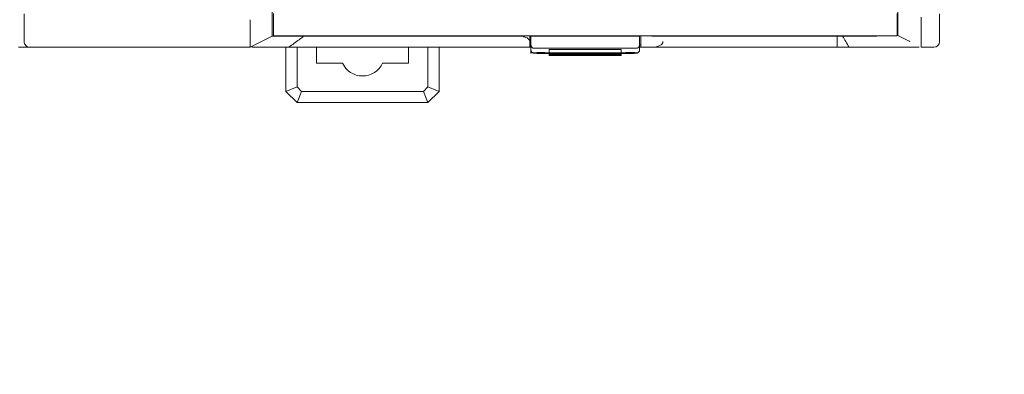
# Model space of a CAD drawing. Header units: millimetres. Extents: x -1114 to 1396, y -630 to 631.
# Tile 419 of 656: x 354 to 443, y -529 to -497. Entities that reach past the tile are written whole.
import ezdxf

# ---------------------------------------------------------------- set-up
doc = ezdxf.new("R2010")
doc.units = ezdxf.units.MM
doc.header["$MEASUREMENT"] = 0

msp = doc.modelspace()

# ---------------------------------------------------------------- linework, layer by layer
at = {"lineweight": 18}
for points, knots in [([(1038.9843, -629.7647), (1038.9843, -629.7647), (-1111.4882, -629.7647), (-1111.4882, -629.7647), (-1111.4882, -629.7647), (-1111.4882, -629.7647), (-1111.4882, 630.7883), (-1111.4882, 630.7883), (-1111.4882, 630.7883), (-1111.4882, 630.7883), (1038.9843, 630.7883), (1038.9843, 630.7883)], [0, 0, 0, 0, 0.3333333, 0.3333333, 0.3333333, 0.3333333, 0.6666667, 0.6666667, 0.6666667, 0.6666667, 1, 1, 1, 1]), ([(376.69, -498.4093), (376.69, -498.4108), (376.69, -498.3904), (376.69, -498.3383), (376.69, -498.3383), (376.69, -498.2862), (376.69, -498.2063), (376.69, -498.1013), (376.69, -498.1013), (376.69, -497.8913), (376.69, -497.5795), (376.69, -497.2178), (376.69, -497.2178), (376.69, -497.037), (376.69, -496.8445), (376.69, -496.6482), (376.69, -496.6482), (376.69, -496.4518), (376.69, -496.2535), (376.69, -496.056)], [0, 0, 0, 0, 0.2, 0.2, 0.2, 0.2, 0.4, 0.4, 0.4, 0.4, 0.6, 0.6, 0.6, 0.6, 0.8, 0.8, 0.8, 0.8, 1, 1, 1, 1]), ([(433.0736, -498.361), (433.0736, -498.3619), (433.0736, -498.3618), (433.0736, -498.3392), (433.0736, -498.3392), (433.0736, -498.3336), (433.0736, -498.3264), (433.0736, -498.3179), (433.0736, -498.3179), (433.0736, -498.3094), (433.0736, -498.2995), (433.0736, -498.2883), (433.0736, -498.2883), (433.0736, -498.2827), (433.0736, -498.2768), (433.0736, -498.2705), (433.0736, -498.2705), (433.0736, -498.2643), (433.0736, -498.2577), (433.0736, -498.2509), (433.0736, -498.2509), (433.0736, -498.2373), (433.0736, -498.2225), (433.0736, -498.2065), (433.0736, -498.2065), (433.0736, -498.1747), (433.0736, -498.1384), (433.0736, -498.0978), (433.0736, -498.0978), (433.0736, -498.0573), (433.0736, -498.0125), (433.0736, -497.9634), (433.0736, -497.9634), (433.0736, -497.9388), (433.0736, -497.9131), (433.0736, -497.8866), (433.0736, -497.8866), (433.0736, -497.8601), (433.0736, -497.8328), (433.0736, -497.8047), (433.0736, -497.8047), (433.0736, -497.7485), (433.0736, -497.6892), (433.0736, -497.6267), (433.0736, -497.6267), (433.0736, -497.5955), (433.0736, -497.5634), (433.0736, -497.5306), (433.0736, -497.5306), (433.0736, -497.4978), (433.0736, -497.4641), (433.0736, -497.4296), (433.0736, -497.4296), (433.0736, -497.3607), (433.0736, -497.2899), (433.0736, -497.2172), (433.0736, -497.2172), (433.0736, -497.1446), (433.0736, -497.07), (433.0736, -496.9936), (433.0736, -496.9936), (433.0736, -496.9553), (433.0736, -496.9166), (433.0736, -496.8774), (433.0736, -496.8774), (433.0736, -496.8577), (433.0736, -496.8379), (433.0736, -496.818), (433.0736, -496.818), (433.0736, -496.7981), (433.0736, -496.778), (433.0736, -496.7579), (433.0736, -496.7579), (433.0736, -496.5974), (433.0736, -496.4351), (433.0736, -496.2726), (433.0736, -496.2726), (433.0736, -496.11), (433.0736, -495.9476), (433.0736, -495.7849)], [0, 0, 0, 0, 0.05, 0.05, 0.05, 0.05, 0.1, 0.1, 0.1, 0.1, 0.15, 0.15, 0.15, 0.15, 0.2, 0.2, 0.2, 0.2, 0.25, 0.25, 0.25, 0.25, 0.3, 0.3, 0.3, 0.3, 0.35, 0.35, 0.35, 0.35, 0.4, 0.4, 0.4, 0.4, 0.45, 0.45, 0.45, 0.45, 0.5, 0.5, 0.5, 0.5, 0.55, 0.55, 0.55, 0.55, 0.6, 0.6, 0.6, 0.6, 0.65, 0.65, 0.65, 0.65, 0.7, 0.7, 0.7, 0.7, 0.75, 0.75, 0.75, 0.75, 0.8, 0.8, 0.8, 0.8, 0.85, 0.85, 0.85, 0.85, 0.9, 0.9, 0.9, 0.9, 0.95, 0.95, 0.95, 0.95, 1, 1, 1, 1]), ([(374.6897, -499.4076), (374.6872, -499.4076), (374.6889, -499.4038), (374.6905, -499.3962), (374.6905, -499.3962), (374.6914, -499.3925), (374.6922, -499.3877), (374.6924, -499.3821), (374.6924, -499.3821), (374.6926, -499.3793), (374.6926, -499.3762), (374.6924, -499.373), (374.6924, -499.373), (374.6922, -499.3697), (374.6918, -499.3662), (374.6916, -499.3624), (374.6916, -499.3624), (374.6905, -499.3474), (374.69, -499.3288), (374.6899, -499.3064), (374.6899, -499.3064), (374.6898, -499.2952), (374.6898, -499.2831), (374.6899, -499.27), (374.6899, -499.27), (374.69, -499.2569), (374.6901, -499.2429), (374.6902, -499.2279), (374.6902, -499.2279), (374.6904, -499.198), (374.6905, -499.1646), (374.6905, -499.1277), (374.6905, -499.1277), (374.6905, -499.1092), (374.6904, -499.0899), (374.6904, -499.0697), (374.6904, -499.0697), (374.6903, -499.0495), (374.6903, -499.0284), (374.6902, -499.0066), (374.6902, -499.0066), (374.6901, -498.9629), (374.69, -498.9161), (374.6899, -498.8665), (374.6899, -498.8665), (374.6899, -498.8168), (374.6899, -498.7642), (374.6899, -498.7086), (374.6899, -498.7086), (374.69, -498.6531), (374.6901, -498.5946), (374.6902, -498.5331), (374.6902, -498.5331), (374.6902, -498.5024), (374.6903, -498.4709), (374.6903, -498.4386), (374.6903, -498.4386), (374.6903, -498.4225), (374.6903, -498.4062), (374.6903, -498.3897), (374.6903, -498.3897), (374.6903, -498.3733), (374.6903, -498.3567), (374.6903, -498.34), (374.6903, -498.34), (374.6903, -498.2732), (374.6901, -498.2044), (374.6901, -498.1335), (374.6901, -498.1335), (374.69, -498.0627), (374.69, -497.9898), (374.69, -497.9149), (374.69, -497.9149), (374.69, -497.8401), (374.6901, -497.7632), (374.6902, -497.6843), (374.6902, -497.6843), (374.6902, -497.6448), (374.6902, -497.6048), (374.6902, -497.5643), (374.6902, -497.5643), (374.6902, -497.5238), (374.6901, -497.4831), (374.6901, -497.442), (374.6901, -497.442), (374.6898, -497.2779), (374.6896, -497.1094), (374.6914, -496.9366)], [0, 0, 0, 0, 0.0454545, 0.0454545, 0.0454545, 0.0454545, 0.0909091, 0.0909091, 0.0909091, 0.0909091, 0.1363636, 0.1363636, 0.1363636, 0.1363636, 0.1818182, 0.1818182, 0.1818182, 0.1818182, 0.2272727, 0.2272727, 0.2272727, 0.2272727, 0.2727273, 0.2727273, 0.2727273, 0.2727273, 0.3181818, 0.3181818, 0.3181818, 0.3181818, 0.3636364, 0.3636364, 0.3636364, 0.3636364, 0.4090909, 0.4090909, 0.4090909, 0.4090909, 0.4545455, 0.4545455, 0.4545455, 0.4545455, 0.5, 0.5, 0.5, 0.5, 0.5454545, 0.5454545, 0.5454545, 0.5454545, 0.5909091, 0.5909091, 0.5909091, 0.5909091, 0.6363636, 0.6363636, 0.6363636, 0.6363636, 0.6818182, 0.6818182, 0.6818182, 0.6818182, 0.7272727, 0.7272727, 0.7272727, 0.7272727, 0.7727273, 0.7727273, 0.7727273, 0.7727273, 0.8181818, 0.8181818, 0.8181818, 0.8181818, 0.8636364, 0.8636364, 0.8636364, 0.8636364, 0.9090909, 0.9090909, 0.9090909, 0.9090909, 0.9545455, 0.9545455, 0.9545455, 0.9545455, 1, 1, 1, 1]), ([(435.1697, -499.4076), (435.1713, -499.4076), (435.1716, -499.4066), (435.1711, -499.4045), (435.1711, -499.4045), (435.1708, -499.4034), (435.1703, -499.4021), (435.1699, -499.4005), (435.1699, -499.4005), (435.1695, -499.3989), (435.1691, -499.397), (435.1688, -499.3949), (435.1688, -499.3949), (435.1675, -499.3865), (435.1669, -499.374), (435.1666, -499.3573), (435.1666, -499.3573), (435.1664, -499.3406), (435.1665, -499.3198), (435.1668, -499.2949), (435.1668, -499.2949), (435.167, -499.2824), (435.1672, -499.2689), (435.1674, -499.2543), (435.1674, -499.2543), (435.1675, -499.247), (435.1676, -499.2394), (435.1677, -499.2316), (435.1677, -499.2316), (435.1678, -499.2238), (435.1679, -499.2158), (435.168, -499.2075), (435.168, -499.2075), (435.1684, -499.1744), (435.1688, -499.1375), (435.169, -499.097), (435.169, -499.097), (435.1693, -499.0565), (435.1694, -499.0123), (435.1693, -498.9644), (435.1693, -498.9644), (435.1693, -498.9166), (435.169, -498.8651), (435.1686, -498.8098), (435.1686, -498.8098), (435.1685, -498.7822), (435.1682, -498.7536), (435.168, -498.7242), (435.168, -498.7242), (435.1678, -498.6949), (435.1675, -498.6648), (435.1672, -498.634), (435.1672, -498.634), (435.1667, -498.5724), (435.1662, -498.5081), (435.1658, -498.4409), (435.1658, -498.4409), (435.1654, -498.3737), (435.1651, -498.3038), (435.1652, -498.231), (435.1652, -498.231), (435.1653, -498.1946), (435.1655, -498.1576), (435.1657, -498.1198), (435.1657, -498.1198), (435.1659, -498.1009), (435.166, -498.0818), (435.1662, -498.0625), (435.1662, -498.0625), (435.1664, -498.0433), (435.1667, -498.0238), (435.1669, -498.0042), (435.1669, -498.0042), (435.1678, -497.9258), (435.1681, -497.8457), (435.1682, -497.764), (435.1682, -497.764), (435.1682, -497.6823), (435.168, -497.599), (435.1678, -497.5141), (435.1678, -497.5141), (435.1676, -497.4292), (435.1675, -497.3426), (435.1677, -497.2545), (435.1677, -497.2545), (435.1678, -497.2104), (435.168, -497.1659), (435.1684, -497.121), (435.1684, -497.121), (435.1686, -497.0986), (435.1688, -497.076), (435.1691, -497.0534), (435.1691, -497.0534), (435.1694, -497.0308), (435.1697, -497.0082), (435.1701, -496.9855), (435.1701, -496.9855), (435.1709, -496.9402), (435.1719, -496.8948), (435.1732, -496.8492), (435.1732, -496.8492), (435.1738, -496.8264), (435.1746, -496.8036), (435.1754, -496.7808), (435.1754, -496.7808), (435.1762, -496.758), (435.1772, -496.7351), (435.1782, -496.7122)], [0, 0, 0, 0, 0.037037, 0.037037, 0.037037, 0.037037, 0.0740741, 0.0740741, 0.0740741, 0.0740741, 0.1111111, 0.1111111, 0.1111111, 0.1111111, 0.1481481, 0.1481481, 0.1481481, 0.1481481, 0.1851852, 0.1851852, 0.1851852, 0.1851852, 0.2222222, 0.2222222, 0.2222222, 0.2222222, 0.2592593, 0.2592593, 0.2592593, 0.2592593, 0.2962963, 0.2962963, 0.2962963, 0.2962963, 0.3333333, 0.3333333, 0.3333333, 0.3333333, 0.3703704, 0.3703704, 0.3703704, 0.3703704, 0.4074074, 0.4074074, 0.4074074, 0.4074074, 0.4444444, 0.4444444, 0.4444444, 0.4444444, 0.4814815, 0.4814815, 0.4814815, 0.4814815, 0.5185185, 0.5185185, 0.5185185, 0.5185185, 0.5555556, 0.5555556, 0.5555556, 0.5555556, 0.5925926, 0.5925926, 0.5925926, 0.5925926, 0.6296296, 0.6296296, 0.6296296, 0.6296296, 0.6666667, 0.6666667, 0.6666667, 0.6666667, 0.7037037, 0.7037037, 0.7037037, 0.7037037, 0.7407407, 0.7407407, 0.7407407, 0.7407407, 0.7777778, 0.7777778, 0.7777778, 0.7777778, 0.8148148, 0.8148148, 0.8148148, 0.8148148, 0.8518519, 0.8518519, 0.8518519, 0.8518519, 0.8888889, 0.8888889, 0.8888889, 0.8888889, 0.9259259, 0.9259259, 0.9259259, 0.9259259, 0.962963, 0.962963, 0.962963, 0.962963, 1, 1, 1, 1]), ([(378.69, -498.4084), (378.6571, -498.4087), (378.6243, -498.4087), (378.5916, -498.4085), (378.5916, -498.4085), (378.559, -498.4082), (378.5264, -498.408), (378.494, -498.4079), (378.494, -498.4079), (378.4292, -498.4076), (378.365, -498.4076), (378.3013, -498.4076), (378.3013, -498.4076), (378.2375, -498.4076), (378.1743, -498.4077), (378.1117, -498.4077), (378.1117, -498.4077), (378.0804, -498.4077), (378.0491, -498.4077), (378.0181, -498.4076), (378.0181, -498.4076), (377.9871, -498.4076), (377.9565, -498.4076), (377.9263, -498.4076), (377.9263, -498.4076), (377.8055, -498.4075), (377.6909, -498.4076), (377.5824, -498.4077), (377.5824, -498.4077), (377.5552, -498.4077), (377.5285, -498.4077), (377.5022, -498.4077), (377.5022, -498.4077), (377.4758, -498.4077), (377.4498, -498.4077), (377.4243, -498.4077), (377.4243, -498.4077), (377.3734, -498.4077), (377.3246, -498.4076), (377.2781, -498.4076), (377.2781, -498.4076), (377.2316, -498.4076), (377.1873, -498.4075), (377.1454, -498.4075), (377.1454, -498.4075), (377.1036, -498.4075), (377.0642, -498.4075), (377.0276, -498.4075), (377.0276, -498.4075), (376.991, -498.4076), (376.9571, -498.4076), (376.926, -498.4076), (376.926, -498.4076), (376.9105, -498.4076), (376.8957, -498.4076), (376.8817, -498.4076), (376.8817, -498.4076), (376.8676, -498.4077), (376.8543, -498.4077), (376.8417, -498.4076), (376.8417, -498.4076), (376.7916, -498.4076), (376.754, -498.4076), (376.7286, -498.4077), (376.7286, -498.4077), (376.7159, -498.4078), (376.7062, -498.4079), (376.6998, -498.4081), (376.6998, -498.4081), (376.6965, -498.4082), (376.6941, -498.4083), (376.6925, -498.4085), (376.6925, -498.4085), (376.6908, -498.4086), (376.69, -498.4087), (376.69, -498.4084)], [0, 0, 0, 0, 0.0526316, 0.0526316, 0.0526316, 0.0526316, 0.1052632, 0.1052632, 0.1052632, 0.1052632, 0.1578947, 0.1578947, 0.1578947, 0.1578947, 0.2105263, 0.2105263, 0.2105263, 0.2105263, 0.2631579, 0.2631579, 0.2631579, 0.2631579, 0.3157895, 0.3157895, 0.3157895, 0.3157895, 0.3684211, 0.3684211, 0.3684211, 0.3684211, 0.4210526, 0.4210526, 0.4210526, 0.4210526, 0.4736842, 0.4736842, 0.4736842, 0.4736842, 0.5263158, 0.5263158, 0.5263158, 0.5263158, 0.5789474, 0.5789474, 0.5789474, 0.5789474, 0.6315789, 0.6315789, 0.6315789, 0.6315789, 0.6842105, 0.6842105, 0.6842105, 0.6842105, 0.7368421, 0.7368421, 0.7368421, 0.7368421, 0.7894737, 0.7894737, 0.7894737, 0.7894737, 0.8421053, 0.8421053, 0.8421053, 0.8421053, 0.8947368, 0.8947368, 0.8947368, 0.8947368, 0.9473684, 0.9473684, 0.9473684, 0.9473684, 1, 1, 1, 1]), ([(378.1826, -499.4076), (378.4888, -499.1861), (378.795, -498.9645), (379.0993, -498.7424), (379.0993, -498.7424), (379.1935, -498.6737), (379.2882, -498.6052), (379.3789, -498.5356), (379.3789, -498.5356), (379.4015, -498.5182), (379.424, -498.5007), (379.4448, -498.4828), (379.4448, -498.4828), (379.4552, -498.4739), (379.4653, -498.4649), (379.4736, -498.4555), (379.4736, -498.4555), (379.4778, -498.4508), (379.4815, -498.4461), (379.4838, -498.4412), (379.4838, -498.4412), (379.4861, -498.4362), (379.487, -498.4309), (379.4824, -498.4263), (379.4824, -498.4263), (379.4779, -498.4217), (379.4679, -498.4186), (379.4576, -498.4166), (379.4576, -498.4166), (379.4472, -498.4145), (379.4363, -498.4134), (379.4254, -498.4124), (379.4254, -498.4124), (379.4036, -498.4105), (379.3813, -498.4095), (379.359, -498.4087), (379.359, -498.4087), (379.3488, -498.4083), (379.3385, -498.408), (379.3283, -498.4078)], [0, 0, 0, 0, 0.1, 0.1, 0.1, 0.1, 0.2, 0.2, 0.2, 0.2, 0.3, 0.3, 0.3, 0.3, 0.4, 0.4, 0.4, 0.4, 0.5, 0.5, 0.5, 0.5, 0.6, 0.6, 0.6, 0.6, 0.7, 0.7, 0.7, 0.7, 0.8, 0.8, 0.8, 0.8, 0.9, 0.9, 0.9, 0.9, 1, 1, 1, 1]), ([(379.19, -498.4079), (379.1067, -498.408), (379.0234, -498.4077), (378.94, -498.4076), (378.94, -498.4076), (378.8567, -498.4074), (378.7733, -498.4075), (378.69, -498.4084)], [0, 0, 0, 0, 0.5, 0.5, 0.5, 0.5, 1, 1, 1, 1]), ([(380.3749, -498.4077), (380.2496, -498.4077), (380.1243, -498.4077), (379.9991, -498.4076), (379.9991, -498.4076), (379.8642, -498.4076), (379.7294, -498.4076), (379.5945, -498.4076), (379.5945, -498.4076), (379.4597, -498.4077), (379.3249, -498.4077), (379.19, -498.4079)], [0, 0, 0, 0, 0.3333333, 0.3333333, 0.3333333, 0.3333333, 0.6666667, 0.6666667, 0.6666667, 0.6666667, 1, 1, 1, 1]), ([(398.8928, -498.4076), (395.6978, -498.4077), (392.5009, -498.4077), (389.3018, -498.4077), (389.3018, -498.4077), (388.9019, -498.4077), (388.502, -498.4077), (388.102, -498.4077), (388.102, -498.4077), (387.7021, -498.4077), (387.3012, -498.4077), (386.904, -498.4077), (386.904, -498.4077), (386.5067, -498.4077), (386.1135, -498.4077), (385.7302, -498.4077), (385.7302, -498.4077), (385.3469, -498.4077), (384.975, -498.4077), (384.6144, -498.4077), (384.6144, -498.4077), (383.8934, -498.4077), (383.2095, -498.4077), (382.5046, -498.4077), (382.5046, -498.4077), (381.7996, -498.4077), (381.0813, -498.4077), (380.3749, -498.4077)], [0, 0, 0, 0, 0.1428571, 0.1428571, 0.1428571, 0.1428571, 0.2857143, 0.2857143, 0.2857143, 0.2857143, 0.4285714, 0.4285714, 0.4285714, 0.4285714, 0.5714286, 0.5714286, 0.5714286, 0.5714286, 0.7142857, 0.7142857, 0.7142857, 0.7142857, 0.8571429, 0.8571429, 0.8571429, 0.8571429, 1, 1, 1, 1]), ([(399.8928, -498.9077), (399.8928, -498.8764), (399.887, -498.8455), (399.8755, -498.8151), (399.8755, -498.8151), (399.8698, -498.7999), (399.8626, -498.7848), (399.854, -498.7698), (399.854, -498.7698), (399.8454, -498.7548), (399.8353, -498.7399), (399.8238, -498.7251), (399.8238, -498.7251), (399.8006, -498.6956), (399.7721, -498.6674), (399.7382, -498.6406), (399.7382, -498.6406), (399.7212, -498.6272), (399.7029, -498.6141), (399.6832, -498.6014), (399.6832, -498.6014), (399.6635, -498.5887), (399.6424, -498.5763), (399.6198, -498.5643), (399.6198, -498.5643), (399.5746, -498.5404), (399.525, -498.5189), (399.4711, -498.4997), (399.4711, -498.4997), (399.4441, -498.4902), (399.416, -498.4812), (399.3867, -498.4729), (399.3867, -498.4729), (399.3721, -498.4687), (399.3571, -498.4647), (399.3419, -498.4609), (399.3419, -498.4609), (399.3267, -498.4571), (399.3111, -498.4534), (399.2954, -498.45), (399.2954, -498.45), (399.2328, -498.4362), (399.1679, -498.4257), (399.1006, -498.4186), (399.1006, -498.4186), (399.0669, -498.415), (399.0327, -498.4123), (398.9978, -498.4104), (398.9978, -498.4104), (398.9629, -498.4086), (398.9279, -498.4076), (398.8928, -498.4076)], [0, 0, 0, 0, 0.0769231, 0.0769231, 0.0769231, 0.0769231, 0.1538462, 0.1538462, 0.1538462, 0.1538462, 0.2307692, 0.2307692, 0.2307692, 0.2307692, 0.3076923, 0.3076923, 0.3076923, 0.3076923, 0.3846154, 0.3846154, 0.3846154, 0.3846154, 0.4615385, 0.4615385, 0.4615385, 0.4615385, 0.5384615, 0.5384615, 0.5384615, 0.5384615, 0.6153846, 0.6153846, 0.6153846, 0.6153846, 0.6923077, 0.6923077, 0.6923077, 0.6923077, 0.7692308, 0.7692308, 0.7692308, 0.7692308, 0.8461538, 0.8461538, 0.8461538, 0.8461538, 0.9230769, 0.9230769, 0.9230769, 0.9230769, 1, 1, 1, 1]), ([(409.8928, -498.3863), (409.8928, -498.3994), (409.8928, -498.4124), (409.8928, -498.4255), (409.8928, -498.4255), (409.8928, -498.4926), (409.8928, -498.559), (409.8928, -498.6242), (409.8928, -498.6242), (409.8928, -498.6568), (409.8928, -498.6891), (409.8928, -498.7211), (409.8928, -498.7211), (409.8928, -498.7531), (409.8928, -498.7846), (409.8928, -498.8156), (409.8928, -498.8156), (409.8928, -498.8466), (409.8928, -498.8769), (409.8928, -498.9066), (409.8928, -498.9066), (409.8928, -498.926), (409.8928, -498.9451), (409.8928, -498.9638)], [0, 0, 0, 0, 0.1666667, 0.1666667, 0.1666667, 0.1666667, 0.3333333, 0.3333333, 0.3333333, 0.3333333, 0.5, 0.5, 0.5, 0.5, 0.6666667, 0.6666667, 0.6666667, 0.6666667, 0.8333333, 0.8333333, 0.8333333, 0.8333333, 1, 1, 1, 1]), ([(428.0835, -498.4076), (428.2022, -498.4076), (428.3209, -498.4076), (428.4396, -498.4076), (428.4396, -498.4076), (428.5665, -498.4076), (428.6934, -498.4076), (428.8203, -498.4076), (428.8203, -498.4076), (428.9472, -498.4076), (429.0741, -498.4076), (429.201, -498.4076)], [0, 0, 0, 0, 0.3333333, 0.3333333, 0.3333333, 0.3333333, 0.6666667, 0.6666667, 0.6666667, 0.6666667, 1, 1, 1, 1]), ([(429.201, -498.4076), (429.2602, -498.4076), (429.3195, -498.4076), (429.3787, -498.4076), (429.3787, -498.4076), (429.4423, -498.4076), (429.5058, -498.4076), (429.5694, -498.4076), (429.5694, -498.4076), (429.6329, -498.4076), (429.6965, -498.4076), (429.7601, -498.4077)], [0, 0, 0, 0, 0.3333333, 0.3333333, 0.3333333, 0.3333333, 0.6666667, 0.6666667, 0.6666667, 0.6666667, 1, 1, 1, 1]), ([(429.7601, -498.4077), (429.8194, -498.4077), (429.8788, -498.4077), (429.9381, -498.4076), (429.9381, -498.4076), (430.0016, -498.4076), (430.0651, -498.4076), (430.1286, -498.4076), (430.1286, -498.4076), (430.1921, -498.4077), (430.2556, -498.4077), (430.3191, -498.4077)], [0, 0, 0, 0, 0.3333333, 0.3333333, 0.3333333, 0.3333333, 0.6666667, 0.6666667, 0.6666667, 0.6666667, 1, 1, 1, 1]), ([(431.9978, -498.386), (431.9463, -498.3872), (431.8939, -498.3884), (431.8405, -498.3897), (431.8405, -498.3897), (431.7804, -498.391), (431.7191, -498.3924), (431.6566, -498.3938), (431.6566, -498.3938), (431.6253, -498.3946), (431.5937, -498.3953), (431.5618, -498.396), (431.5618, -498.396), (431.5299, -498.3967), (431.4977, -498.3974), (431.4654, -498.3982), (431.4654, -498.3982), (431.4331, -498.3989), (431.4007, -498.3997), (431.3683, -498.4006), (431.3683, -498.4006), (431.3358, -498.4015), (431.3032, -498.4026), (431.2706, -498.4036), (431.2706, -498.4036), (431.2053, -498.4056), (431.1396, -498.4074), (431.0736, -498.4076)], [0, 0, 0, 0, 0.1428571, 0.1428571, 0.1428571, 0.1428571, 0.2857143, 0.2857143, 0.2857143, 0.2857143, 0.4285714, 0.4285714, 0.4285714, 0.4285714, 0.5714286, 0.5714286, 0.5714286, 0.5714286, 0.7142857, 0.7142857, 0.7142857, 0.7142857, 0.8571429, 0.8571429, 0.8571429, 0.8571429, 1, 1, 1, 1]), ([(433.0736, -498.3589), (433.0736, -498.3595), (433.0703, -498.3594), (433.0639, -498.3591), (433.0639, -498.3591), (433.0575, -498.3588), (433.048, -498.3583), (433.0353, -498.3582), (433.0353, -498.3582), (433.026, -498.3582), (433.015, -498.3584), (433.0024, -498.359)], [0, 0, 0, 0, 0.3333333, 0.3333333, 0.3333333, 0.3333333, 0.6666667, 0.6666667, 0.6666667, 0.6666667, 1, 1, 1, 1]), ([(354.3203, -498.9076), (354.3203, -499.0403), (354.3729, -499.1674), (354.4667, -499.2612), (354.4667, -499.2612), (354.5605, -499.355), (354.6877, -499.4076), (354.8203, -499.4076)], [0, 0, 0, 0, 0.5, 0.5, 0.5, 0.5, 1, 1, 1, 1]), ([(377.7272, -499.4076), (377.5169, -499.4076), (377.312, -499.4076), (377.1144, -499.4076), (377.1144, -499.4076), (377.065, -499.4076), (377.016, -499.4076), (376.9675, -499.4076), (376.9675, -499.4076), (376.919, -499.4076), (376.871, -499.4076), (376.8233, -499.4076), (376.8233, -499.4076), (376.728, -499.4076), (376.6345, -499.4076), (376.5427, -499.4076), (376.5427, -499.4076), (376.5197, -499.4076), (376.4969, -499.4076), (376.4743, -499.4076), (376.4743, -499.4076), (376.4516, -499.4076), (376.4292, -499.4076), (376.4069, -499.4076), (376.4069, -499.4076), (376.3624, -499.4076), (376.3187, -499.4076), (376.2757, -499.4076), (376.2757, -499.4076), (376.1898, -499.4076), (376.1068, -499.4076), (376.0268, -499.4076), (376.0268, -499.4076), (375.9468, -499.4076), (375.8697, -499.4076), (375.7956, -499.4076), (375.7956, -499.4076), (375.7215, -499.4076), (375.6503, -499.4076), (375.5821, -499.4076), (375.5821, -499.4076), (375.5481, -499.4076), (375.5147, -499.4076), (375.4822, -499.4076), (375.4822, -499.4076), (375.4496, -499.4076), (375.4181, -499.4076), (375.3876, -499.4076), (375.3876, -499.4076), (375.3265, -499.4076), (375.2694, -499.4076), (375.2161, -499.4076), (375.2161, -499.4076), (375.1629, -499.4076), (375.1134, -499.4076), (375.0679, -499.4076), (375.0679, -499.4076), (375.0223, -499.4076), (374.9806, -499.4076), (374.9428, -499.4076), (374.9428, -499.4076), (374.9239, -499.4076), (374.9059, -499.4076), (374.889, -499.4076), (374.889, -499.4076), (374.8805, -499.4076), (374.8723, -499.4076), (374.8644, -499.4076), (374.8644, -499.4076), (374.8624, -499.4076), (374.8604, -499.4076), (374.8584, -499.4076)], [0, 0, 0, 0, 0.0555556, 0.0555556, 0.0555556, 0.0555556, 0.1111111, 0.1111111, 0.1111111, 0.1111111, 0.1666667, 0.1666667, 0.1666667, 0.1666667, 0.2222222, 0.2222222, 0.2222222, 0.2222222, 0.2777778, 0.2777778, 0.2777778, 0.2777778, 0.3333333, 0.3333333, 0.3333333, 0.3333333, 0.3888889, 0.3888889, 0.3888889, 0.3888889, 0.4444444, 0.4444444, 0.4444444, 0.4444444, 0.5, 0.5, 0.5, 0.5, 0.5555556, 0.5555556, 0.5555556, 0.5555556, 0.6111111, 0.6111111, 0.6111111, 0.6111111, 0.6666667, 0.6666667, 0.6666667, 0.6666667, 0.7222222, 0.7222222, 0.7222222, 0.7222222, 0.7777778, 0.7777778, 0.7777778, 0.7777778, 0.8333333, 0.8333333, 0.8333333, 0.8333333, 0.8888889, 0.8888889, 0.8888889, 0.8888889, 0.9444444, 0.9444444, 0.9444444, 0.9444444, 1, 1, 1, 1]), ([(399.8928, -499.4076), (399.7798, -499.4076), (399.6668, -499.4076), (399.5537, -499.4076), (399.5537, -499.4076), (395.6457, -499.4076), (391.7404, -499.4076), (387.8386, -499.4076), (387.8386, -499.4076), (386.9533, -499.4076), (386.0682, -499.4076), (385.1181, -499.4076), (385.1181, -499.4076), (384.168, -499.4076), (383.1529, -499.4076), (382.1578, -499.4076), (382.1578, -499.4076), (381.1627, -499.4076), (380.1876, -499.4076), (379.1989, -499.4076)], [0, 0, 0, 0, 0.2, 0.2, 0.2, 0.2, 0.4, 0.4, 0.4, 0.4, 0.6, 0.6, 0.6, 0.6, 0.8, 0.8, 0.8, 0.8, 1, 1, 1, 1]), ([(399.9928, -499.1823), (399.9934, -499.1994), (399.9941, -499.2165), (399.9962, -499.2336), (399.9962, -499.2336), (399.9983, -499.25), (400.0018, -499.2663), (400.0065, -499.2825), (400.0065, -499.2825), (400.011, -499.2981), (400.0167, -499.3136), (400.0236, -499.329), (400.0236, -499.329), (400.0304, -499.3438), (400.0383, -499.3585), (400.0476, -499.3731), (400.0476, -499.3731), (400.0676, -499.4043), (400.0937, -499.4349), (400.1317, -499.4615), (400.1317, -499.4615), (400.1418, -499.4686), (400.1528, -499.4755), (400.1649, -499.4817), (400.1649, -499.4817), (400.1757, -499.4873), (400.1874, -499.4925), (400.2001, -499.4971), (400.2001, -499.4971), (400.2142, -499.5022), (400.2295, -499.5067), (400.2459, -499.5093), (400.2459, -499.5093), (400.2609, -499.5117), (400.2769, -499.5125), (400.2928, -499.5133)], [0, 0, 0, 0, 0.1111111, 0.1111111, 0.1111111, 0.1111111, 0.2222222, 0.2222222, 0.2222222, 0.2222222, 0.3333333, 0.3333333, 0.3333333, 0.3333333, 0.4444444, 0.4444444, 0.4444444, 0.4444444, 0.5555556, 0.5555556, 0.5555556, 0.5555556, 0.6666667, 0.6666667, 0.6666667, 0.6666667, 0.7777778, 0.7777778, 0.7777778, 0.7777778, 0.8888889, 0.8888889, 0.8888889, 0.8888889, 1, 1, 1, 1]), ([(401.8466, -499.6142), (401.7936, -499.6142), (401.7427, -499.6153), (401.7052, -499.6173), (401.7052, -499.6173), (401.6677, -499.6192), (401.6466, -499.6219), (401.6466, -499.6247)], [0, 0, 0, 0, 0.5, 0.5, 0.5, 0.5, 1, 1, 1, 1]), ([(408.1214, -499.6247), (408.1214, -499.6219), (408.1003, -499.6192), (408.0628, -499.6173), (408.0628, -499.6173), (408.0253, -499.6153), (407.9744, -499.6142), (407.9214, -499.6142)], [0, 0, 0, 0, 0.5, 0.5, 0.5, 0.5, 1, 1, 1, 1]), ([(409.4928, -499.5133), (409.5096, -499.5133), (409.5259, -499.5118), (409.5416, -499.5089), (409.5416, -499.5089), (409.5574, -499.506), (409.5718, -499.502), (409.5853, -499.4972), (409.5853, -499.4972), (409.592, -499.4948), (409.5985, -499.4922), (409.6047, -499.4894), (409.6047, -499.4894), (409.6108, -499.4867), (409.6167, -499.4838), (409.6223, -499.4809), (409.6223, -499.4809), (409.6336, -499.4749), (409.6439, -499.4685), (409.6535, -499.4618), (409.6535, -499.4618), (409.663, -499.4551), (409.6718, -499.4482), (409.6799, -499.4411), (409.6799, -499.4411), (409.6879, -499.434), (409.6953, -499.4267), (409.7022, -499.4194), (409.7022, -499.4194), (409.7159, -499.4046), (409.7275, -499.3894), (409.7375, -499.3739), (409.7375, -499.3739), (409.7475, -499.3583), (409.7558, -499.3426), (409.7627, -499.3268), (409.7627, -499.3268), (409.7697, -499.311), (409.7753, -499.2951), (409.7797, -499.2791), (409.7797, -499.2791), (409.7885, -499.2472), (409.7928, -499.2149), (409.7928, -499.1823)], [0, 0, 0, 0, 0.0909091, 0.0909091, 0.0909091, 0.0909091, 0.1818182, 0.1818182, 0.1818182, 0.1818182, 0.2727273, 0.2727273, 0.2727273, 0.2727273, 0.3636364, 0.3636364, 0.3636364, 0.3636364, 0.4545455, 0.4545455, 0.4545455, 0.4545455, 0.5454545, 0.5454545, 0.5454545, 0.5454545, 0.6363636, 0.6363636, 0.6363636, 0.6363636, 0.7272727, 0.7272727, 0.7272727, 0.7272727, 0.8181818, 0.8181818, 0.8181818, 0.8181818, 0.9090909, 0.9090909, 0.9090909, 0.9090909, 1, 1, 1, 1]), ([(428.6713, -499.4076), (428.6714, -499.4076), (428.6714, -499.4076), (428.6714, -499.4076), (428.6714, -499.4076), (429.1433, -499.4076), (429.6135, -499.4076), (430.0845, -499.4076)], [0, 0, 0, 0, 0.5, 0.5, 0.5, 0.5, 1, 1, 1, 1]), ([(430.0845, -499.4076), (430.0845, -499.4076), (430.0845, -499.4076), (430.0845, -499.4076), (430.0845, -499.4076), (430.32, -499.4076), (430.5555, -499.4076), (430.7908, -499.4076)], [0, 0, 0, 0, 0.5, 0.5, 0.5, 0.5, 1, 1, 1, 1]), ([(430.7908, -499.4076), (430.7908, -499.4076), (430.7908, -499.4076), (430.7909, -499.4076), (430.7909, -499.4076), (431.0262, -499.4076), (431.262, -499.4076), (431.4967, -499.4076)], [0, 0, 0, 0, 0.5, 0.5, 0.5, 0.5, 1, 1, 1, 1]), ([(431.4967, -499.4076), (431.4967, -499.4076), (431.4967, -499.4076), (431.4968, -499.4076), (431.4968, -499.4076), (431.7314, -499.4076), (431.9644, -499.4076), (432.1919, -499.4076)], [0, 0, 0, 0, 0.5, 0.5, 0.5, 0.5, 1, 1, 1, 1]), ([(432.1919, -499.4076), (432.3929, -499.4076), (432.5872, -499.4076), (432.775, -499.4076), (432.775, -499.4076), (432.9627, -499.4076), (433.144, -499.4076), (433.3185, -499.4076), (433.3185, -499.4076), (433.3403, -499.4076), (433.3621, -499.4076), (433.3837, -499.4076), (433.3837, -499.4076), (433.4053, -499.4076), (433.4268, -499.4076), (433.4481, -499.4076), (433.4481, -499.4076), (433.4908, -499.4076), (433.5327, -499.4076), (433.5739, -499.4076), (433.5739, -499.4076), (433.6564, -499.4076), (433.7362, -499.4076), (433.8131, -499.4076), (433.8131, -499.4076), (433.9671, -499.4076), (434.1101, -499.4076), (434.2421, -499.4076), (434.2421, -499.4076), (434.2751, -499.4076), (434.3074, -499.4076), (434.339, -499.4076), (434.339, -499.4076), (434.3706, -499.4076), (434.4015, -499.4076), (434.4315, -499.4076), (434.4315, -499.4076), (434.4914, -499.4076), (434.5477, -499.4076), (434.6005, -499.4076), (434.6005, -499.4076), (434.6533, -499.4076), (434.7025, -499.4076), (434.7481, -499.4076), (434.7481, -499.4076), (434.7938, -499.4076), (434.8358, -499.4076), (434.8745, -499.4076), (434.8745, -499.4076), (434.9129, -499.4076), (434.9478, -499.4076), (434.9792, -499.4076)], [0, 0, 0, 0, 0.0769231, 0.0769231, 0.0769231, 0.0769231, 0.1538462, 0.1538462, 0.1538462, 0.1538462, 0.2307692, 0.2307692, 0.2307692, 0.2307692, 0.3076923, 0.3076923, 0.3076923, 0.3076923, 0.3846154, 0.3846154, 0.3846154, 0.3846154, 0.4615385, 0.4615385, 0.4615385, 0.4615385, 0.5384615, 0.5384615, 0.5384615, 0.5384615, 0.6153846, 0.6153846, 0.6153846, 0.6153846, 0.6923077, 0.6923077, 0.6923077, 0.6923077, 0.7692308, 0.7692308, 0.7692308, 0.7692308, 0.8461538, 0.8461538, 0.8461538, 0.8461538, 0.9230769, 0.9230769, 0.9230769, 0.9230769, 1, 1, 1, 1]), ([(399.9928, -499.6451), (399.9933, -499.684), (399.9999, -499.7201), (400.0133, -499.7544), (400.0133, -499.7544), (400.0241, -499.7821), (400.0392, -499.8086), (400.0576, -499.832), (400.0576, -499.832), (400.0732, -499.8519), (400.0911, -499.8695), (400.1106, -499.8845), (400.1106, -499.8845), (400.1275, -499.8976), (400.1455, -499.9086), (400.1632, -499.9174), (400.1632, -499.9174), (400.1784, -499.9249), (400.1934, -499.9307), (400.2068, -499.9351), (400.2068, -499.9351), (400.2197, -499.9394), (400.2312, -499.9423), (400.2417, -499.9447), (400.2417, -499.9447), (400.2572, -499.9483), (400.2706, -499.9505), (400.2844, -499.9525), (400.2844, -499.9525), (400.3285, -499.959), (400.3762, -499.9628), (400.4364, -499.966), (400.4364, -499.966), (400.4932, -499.9691), (400.5611, -499.9718), (400.6353, -499.9736), (400.6353, -499.9736), (400.7054, -499.9753), (400.7811, -499.9763), (400.8569, -499.9765), (400.8569, -499.9765), (400.8688, -499.9765), (400.8808, -499.9765), (400.8928, -499.9765)], [0, 0, 0, 0, 0.0909091, 0.0909091, 0.0909091, 0.0909091, 0.1818182, 0.1818182, 0.1818182, 0.1818182, 0.2727273, 0.2727273, 0.2727273, 0.2727273, 0.3636364, 0.3636364, 0.3636364, 0.3636364, 0.4545455, 0.4545455, 0.4545455, 0.4545455, 0.5454545, 0.5454545, 0.5454545, 0.5454545, 0.6363636, 0.6363636, 0.6363636, 0.6363636, 0.7272727, 0.7272727, 0.7272727, 0.7272727, 0.8181818, 0.8181818, 0.8181818, 0.8181818, 0.9090909, 0.9090909, 0.9090909, 0.9090909, 1, 1, 1, 1]), ([(400.8959, -499.9918), (401.3918, -499.9917), (401.7929, -499.9707), (401.7928, -499.9447), (401.7928, -499.9447), (401.7927, -499.9188), (401.3914, -499.8977), (400.8955, -499.8976), (400.8955, -499.8976), (400.3996, -499.8975), (399.9959, -499.9185), (399.9928, -499.9444)], [0, 0, 0, 0, 0.3333333, 0.3333333, 0.3333333, 0.3333333, 0.6666667, 0.6666667, 0.6666667, 0.6666667, 1, 1, 1, 1]), ([(401.8466, -499.9323), (401.7936, -499.9323), (401.7427, -499.9334), (401.7052, -499.9354), (401.7052, -499.9354), (401.6677, -499.9374), (401.6466, -499.94), (401.6466, -499.9428)], [0, 0, 0, 0, 0.5, 0.5, 0.5, 0.5, 1, 1, 1, 1]), ([(401.6466, -499.9742), (401.6466, -499.977), (401.6677, -499.9796), (401.7052, -499.9816), (401.7052, -499.9816), (401.7427, -499.9836), (401.7936, -499.9847), (401.8466, -499.9847)], [0, 0, 0, 0, 0.5, 0.5, 0.5, 0.5, 1, 1, 1, 1]), ([(401.8466, -500.027), (401.7936, -500.027), (401.7427, -500.0281), (401.7052, -500.0301), (401.7052, -500.0301), (401.6677, -500.0321), (401.6466, -500.0347), (401.6466, -500.0375)], [0, 0, 0, 0, 0.5, 0.5, 0.5, 0.5, 1, 1, 1, 1]), ([(401.6466, -500.0689), (401.6466, -500.0717), (401.6677, -500.0743), (401.7052, -500.0763), (401.7052, -500.0763), (401.7427, -500.0783), (401.7936, -500.0794), (401.8466, -500.0794)], [0, 0, 0, 0, 0.5, 0.5, 0.5, 0.5, 1, 1, 1, 1]), ([(401.8466, -500.1217), (401.7936, -500.1217), (401.7427, -500.1228), (401.7052, -500.1248), (401.7052, -500.1248), (401.6677, -500.1268), (401.6466, -500.1294), (401.6466, -500.1322)], [0, 0, 0, 0, 0.5, 0.5, 0.5, 0.5, 1, 1, 1, 1]), ([(401.6466, -500.1636), (401.6466, -500.1664), (401.6677, -500.169), (401.7052, -500.171), (401.7052, -500.171), (401.7427, -500.173), (401.7936, -500.1741), (401.8466, -500.1741)], [0, 0, 0, 0, 0.5, 0.5, 0.5, 0.5, 1, 1, 1, 1]), ([(408.1214, -499.9428), (408.1214, -499.94), (408.1003, -499.9374), (408.0628, -499.9354), (408.0628, -499.9354), (408.0253, -499.9334), (407.9744, -499.9323), (407.9214, -499.9323)], [0, 0, 0, 0, 0.5, 0.5, 0.5, 0.5, 1, 1, 1, 1]), ([(407.9214, -499.9847), (407.9744, -499.9847), (408.0253, -499.9836), (408.0628, -499.9816), (408.0628, -499.9816), (408.1003, -499.9796), (408.1214, -499.977), (408.1214, -499.9742)], [0, 0, 0, 0, 0.5, 0.5, 0.5, 0.5, 1, 1, 1, 1]), ([(408.1214, -500.0375), (408.1214, -500.0347), (408.1003, -500.0321), (408.0628, -500.0301), (408.0628, -500.0301), (408.0253, -500.0281), (407.9744, -500.027), (407.9214, -500.027)], [0, 0, 0, 0, 0.5, 0.5, 0.5, 0.5, 1, 1, 1, 1]), ([(407.9214, -500.0794), (407.9744, -500.0794), (408.0253, -500.0783), (408.0628, -500.0763), (408.0628, -500.0763), (408.1003, -500.0743), (408.1214, -500.0717), (408.1214, -500.0689)], [0, 0, 0, 0, 0.5, 0.5, 0.5, 0.5, 1, 1, 1, 1]), ([(408.1214, -500.1322), (408.1214, -500.1294), (408.1003, -500.1268), (408.0628, -500.1248), (408.0628, -500.1248), (408.0253, -500.1228), (407.9744, -500.1217), (407.9214, -500.1217)], [0, 0, 0, 0, 0.5, 0.5, 0.5, 0.5, 1, 1, 1, 1]), ([(407.9214, -500.1741), (407.9744, -500.1741), (408.0253, -500.173), (408.0628, -500.171), (408.0628, -500.171), (408.1003, -500.169), (408.1214, -500.1664), (408.1214, -500.1636)], [0, 0, 0, 0, 0.5, 0.5, 0.5, 0.5, 1, 1, 1, 1]), ([(409.6191, -499.9169), (409.3681, -499.8989), (408.9115, -499.8926), (408.5239, -499.9017), (408.5239, -499.9017), (408.1363, -499.9109), (407.9233, -499.9329), (408.0131, -499.9547), (408.0131, -499.9547), (408.1029, -499.9764), (408.4709, -499.9919), (408.8959, -499.9918)], [0, 0, 0, 0, 0.3333333, 0.3333333, 0.3333333, 0.3333333, 0.6666667, 0.6666667, 0.6666667, 0.6666667, 1, 1, 1, 1]), ([(408.8928, -499.9765), (408.9669, -499.9765), (409.0364, -499.9759), (409.103, -499.9746), (409.103, -499.9746), (409.1776, -499.9732), (409.2487, -499.971), (409.3097, -499.9681), (409.3097, -499.9681), (409.3738, -499.965), (409.4269, -499.961), (409.4705, -499.9565), (409.4705, -499.9565), (409.4959, -499.9538), (409.5182, -499.951), (409.5478, -499.9438), (409.5478, -499.9438), (409.5624, -499.9403), (409.5788, -499.9358), (409.597, -499.9286), (409.597, -499.9286), (409.6145, -499.9217), (409.6337, -499.9123), (409.6521, -499.9006), (409.6521, -499.9006), (409.6756, -499.8857), (409.6978, -499.867), (409.717, -499.8452), (409.717, -499.8452), (409.739, -499.8203), (409.7571, -499.7913), (409.7698, -499.7607), (409.7698, -499.7607), (409.7847, -499.7247), (409.7922, -499.6865), (409.7928, -499.6451)], [0, 0, 0, 0, 0.1111111, 0.1111111, 0.1111111, 0.1111111, 0.2222222, 0.2222222, 0.2222222, 0.2222222, 0.3333333, 0.3333333, 0.3333333, 0.3333333, 0.4444444, 0.4444444, 0.4444444, 0.4444444, 0.5555556, 0.5555556, 0.5555556, 0.5555556, 0.6666667, 0.6666667, 0.6666667, 0.6666667, 0.7777778, 0.7777778, 0.7777778, 0.7777778, 0.8888889, 0.8888889, 0.8888889, 0.8888889, 1, 1, 1, 1]), ([(383.0099, -500.8576), (383.3394, -501.5595), (384.0449, -502.0076), (384.8203, -502.0076), (384.8203, -502.0076), (385.5956, -502.0076), (386.3011, -501.5595), (386.6307, -500.8576)], [0, 0, 0, 0, 0.5, 0.5, 0.5, 0.5, 1, 1, 1, 1])]:
    msp.add_open_spline(points, degree=3, knots=knots, dxfattribs=at)
for points in [[(354.3203, -498.9076), (354.3203, -498.9076), (354.3203, -496.4076), (354.3203, -496.4076)], [(376.79, -498.386), (376.79, -498.386), (376.79, -496.386), (376.79, -496.386)], [(432.9956, -496.386), (432.9956, -496.386), (432.9956, -498.386), (432.9956, -498.386)], [(436.8203, -496.4076), (436.8203, -496.4076), (436.8203, -498.9076), (436.8203, -498.9076)], [(432.9955, -497.1076), (432.9955, -497.1076), (433.0733, -497.1076), (433.0733, -497.1076)], [(433.0736, -497.4576), (433.0736, -497.4576), (432.9956, -497.4576), (432.9956, -497.4576)], [(374.6904, -499.4079), (374.6904, -499.4079), (376.69, -498.4093), (376.69, -498.4093)], [(432.9956, -498.386), (432.9956, -498.386), (376.79, -498.386), (376.79, -498.386)], [(399.8928, -498.9048), (399.8928, -498.9048), (399.8928, -498.386), (399.8928, -498.386)], [(399.8928, -498.386), (399.8928, -498.386), (399.8928, -498.9077), (399.8928, -498.9077)], [(399.9928, -498.3885), (399.9928, -498.3885), (399.9928, -498.386), (399.9928, -498.386)], [(399.9928, -498.3885), (399.9928, -498.3885), (399.9928, -498.4101), (399.9928, -498.4101)], [(409.7928, -498.3885), (409.7928, -498.3885), (399.9928, -498.3885), (399.9928, -498.3885)], [(399.9928, -498.4101), (399.9928, -498.6675), (399.9928, -498.9249), (399.9928, -499.1823)], [(409.7928, -498.4102), (406.5261, -498.4102), (403.2595, -498.4102), (399.9928, -498.4101)], [(409.7928, -498.386), (409.7928, -498.386), (409.7928, -498.3885), (409.7928, -498.3885)], [(409.7928, -498.3885), (409.7928, -498.3885), (409.7928, -498.4102), (409.7928, -498.4102)], [(409.7928, -499.1823), (409.7928, -498.925), (409.7928, -498.6676), (409.7928, -498.4102)], [(409.8928, -498.386), (409.8928, -498.386), (409.8928, -498.9048), (409.8928, -498.9048)], [(409.8928, -498.9077), (409.8928, -498.9077), (409.8928, -498.386), (409.8928, -498.386)], [(427.5956, -498.4076), (427.5956, -498.4076), (410.8928, -498.4077), (410.8928, -498.4077)], [(427.5956, -498.4076), (427.5956, -498.4076), (428.0835, -498.4076), (428.0835, -498.4076)], [(427.5956, -498.4076), (427.5956, -498.4076), (427.5956, -499.4076), (427.5956, -499.4076)], [(428.0835, -498.4076), (428.2795, -498.741), (428.4754, -499.0743), (428.6713, -499.4076)], [(430.3191, -498.4077), (430.5054, -498.4078), (430.6917, -498.4073), (430.878, -498.4081)], [(430.878, -498.4081), (430.9432, -498.4084), (431.0084, -498.4079), (431.0736, -498.4076)], [(433.0609, -498.3549), (433.0609, -498.3549), (434.0771, -498.8622), (434.0771, -498.8622)], [(354.8203, -499.4076), (354.8203, -499.4076), (353.8203, -499.4076), (353.8203, -499.4076)], [(364.7548, -499.4076), (364.7548, -499.4076), (354.8203, -499.4076), (354.8203, -499.4076)], [(374.6897, -499.4076), (374.6897, -499.4076), (354.8203, -499.4076), (354.8203, -499.4076)], [(374.6894, -499.4076), (374.6894, -499.4076), (364.7548, -499.4076), (364.7548, -499.4076)], [(374.6913, -499.4076), (374.6913, -499.4076), (374.9346, -499.2859), (374.9346, -499.2859)], [(379.1989, -499.4076), (378.7046, -499.4076), (378.2066, -499.4076), (377.7272, -499.4076)], [(377.9203, -503.4076), (377.9203, -503.4076), (377.9203, -499.4076), (377.9203, -499.4076)], [(378.9203, -499.4076), (378.9203, -499.4076), (378.9203, -502.9934), (378.9203, -502.9934)], [(380.6703, -499.4077), (380.6703, -499.4077), (380.6703, -500.8576), (380.6703, -500.8576)], [(388.9703, -500.8576), (388.9703, -500.8576), (388.9703, -499.4077), (388.9703, -499.4077)], [(390.7203, -502.9934), (390.7203, -502.9934), (390.7203, -499.4076), (390.7203, -499.4076)], [(391.7203, -499.4076), (391.7203, -499.4076), (391.7203, -503.4076), (391.7203, -503.4076)], [(399.8928, -499.4076), (399.8928, -499.2409), (399.8928, -499.0743), (399.8928, -498.9077)], [(399.9928, -499.2076), (399.9928, -499.2076), (399.8928, -499.2076), (399.8928, -499.2076)], [(399.9928, -499.4076), (399.9928, -499.4076), (399.8928, -499.4076), (399.8928, -499.4076)], [(399.9928, -499.6451), (399.9928, -499.6451), (399.9928, -499.1823), (399.9928, -499.1823)], [(399.9928, -499.9444), (399.9928, -499.9444), (399.9928, -499.1845), (399.9928, -499.1845)], [(409.4928, -499.5133), (409.4928, -499.5133), (400.2928, -499.5133), (400.2928, -499.5133)], [(401.6466, -499.7836), (401.6466, -499.7836), (401.6466, -499.6245), (401.6466, -499.6245)], [(401.6466, -499.9428), (401.6466, -499.9428), (401.6466, -499.6247), (401.6466, -499.6247)], [(401.8466, -499.6142), (401.8466, -499.6142), (407.9214, -499.6142), (407.9214, -499.6142)], [(408.1214, -499.9428), (408.1214, -499.9428), (408.1214, -499.6247), (408.1214, -499.6247)], [(409.7928, -499.1823), (409.7928, -499.1823), (409.7928, -499.6451), (409.7928, -499.6451)], [(409.7928, -499.1862), (409.7928, -499.1862), (409.7928, -499.6451), (409.7928, -499.6451)], [(409.8928, -499.2076), (409.8928, -499.2076), (409.7928, -499.2076), (409.7928, -499.2076)], [(409.8928, -499.4076), (409.8928, -499.4076), (409.7928, -499.4076), (409.7928, -499.4076)], [(409.8928, -498.9077), (409.8928, -498.9077), (409.8928, -499.4076), (409.8928, -499.4076)], [(427.5956, -499.4076), (427.5956, -499.4076), (409.8928, -499.4076), (409.8928, -499.4076)], [(410.8928, -499.4077), (411.4451, -499.4077), (411.8928, -499.1838), (411.8928, -498.9077)], [(427.5956, -499.4076), (427.5956, -499.4076), (428.6713, -499.4076), (428.6713, -499.4076)], [(434.0453, -498.8463), (434.0453, -498.8463), (434.1403, -498.894), (434.1403, -498.894)], [(434.0833, -498.8653), (434.0833, -498.8653), (434.0768, -498.8621), (434.0768, -498.8621)], [(435.1525, -499.4076), (435.1525, -499.4076), (435.1525, -499.4076), (435.1525, -499.4076)], [(436.3203, -499.4076), (436.3203, -499.4076), (435.1697, -499.4076), (435.1697, -499.4076)], [(435.7451, -499.4076), (435.7451, -499.4076), (435.17, -499.4076), (435.17, -499.4076)], [(436.3203, -499.4076), (436.3203, -499.4076), (435.7451, -499.4076), (435.7451, -499.4076)], [(436.3203, -499.4076), (436.5964, -499.4076), (436.8203, -499.1838), (436.8203, -498.9077)], [(400.2523, -499.9116), (400.0874, -499.9204), (399.9943, -499.9321), (399.9928, -499.9444)], [(400.8928, -499.9761), (400.8928, -499.9761), (400.8928, -499.9765), (400.8928, -499.9765)], [(400.8928, -499.9765), (400.8928, -499.9765), (401.6467, -499.9765), (401.6467, -499.9765)], [(401.6497, -499.9918), (401.6497, -499.9918), (400.8959, -499.9918), (400.8959, -499.9918)], [(401.6466, -499.9427), (401.6466, -499.9427), (401.6466, -499.7836), (401.6466, -499.7836)], [(401.6466, -499.9428), (401.6466, -499.9428), (401.6466, -499.9742), (401.6466, -499.9742)], [(401.6466, -500.0374), (401.6466, -500.0374), (401.6466, -499.9742), (401.6466, -499.9742)], [(401.6466, -500.0375), (401.6466, -500.0375), (401.6466, -499.9742), (401.6466, -499.9742)], [(401.6466, -500.0375), (401.6466, -500.0375), (401.6466, -500.0689), (401.6466, -500.0689)], [(401.6466, -500.1321), (401.6466, -500.1321), (401.6466, -500.0689), (401.6466, -500.0689)], [(401.6466, -500.1322), (401.6466, -500.1322), (401.6466, -500.0689), (401.6466, -500.0689)], [(401.6466, -500.1322), (401.6466, -500.1322), (401.6466, -500.1636), (401.6466, -500.1636)], [(407.9214, -499.9323), (407.9214, -499.9323), (401.8466, -499.9323), (401.8466, -499.9323)], [(401.8466, -499.9847), (401.8466, -499.9847), (407.9214, -499.9847), (407.9214, -499.9847)], [(407.9214, -500.027), (407.9214, -500.027), (401.8466, -500.027), (401.8466, -500.027)], [(401.8466, -500.0794), (401.8466, -500.0794), (407.9214, -500.0794), (407.9214, -500.0794)], [(407.9214, -500.1217), (407.9214, -500.1217), (401.8466, -500.1217), (401.8466, -500.1217)], [(401.8466, -500.1741), (401.8466, -500.1741), (407.9214, -500.1741), (407.9214, -500.1741)], [(408.1213, -499.9765), (408.1213, -499.9765), (408.8928, -499.9765), (408.8928, -499.9765)], [(408.1214, -499.9742), (408.1214, -499.9742), (408.1214, -499.9428), (408.1214, -499.9428)], [(408.1214, -500.0375), (408.1214, -500.0375), (408.1214, -499.9742), (408.1214, -499.9742)], [(408.1214, -500.0689), (408.1214, -500.0689), (408.1214, -500.0375), (408.1214, -500.0375)], [(408.1214, -500.0689), (408.1214, -500.0689), (408.1214, -500.1321), (408.1214, -500.1321)], [(408.1214, -500.1322), (408.1214, -500.1322), (408.1214, -500.0689), (408.1214, -500.0689)], [(408.1214, -500.1636), (408.1214, -500.1636), (408.1214, -500.1322), (408.1214, -500.1322)], [(408.8959, -499.9918), (408.8959, -499.9918), (408.1244, -499.9918), (408.1244, -499.9918)], [(408.8928, -499.9761), (408.8928, -499.9761), (408.8928, -499.9765), (408.8928, -499.9765)], [(380.6703, -500.8576), (380.6703, -500.8576), (383.0099, -500.8576), (383.0099, -500.8576)], [(386.6307, -500.8576), (386.6307, -500.8576), (388.9703, -500.8576), (388.9703, -500.8576)], [(377.9203, -503.4076), (377.9203, -503.4076), (378.9203, -502.9934), (378.9203, -502.9934)], [(378.9203, -502.9934), (378.9203, -502.9934), (379.3345, -503.4076), (379.3345, -503.4076)], [(390.3061, -503.4076), (390.3061, -503.4076), (390.7203, -502.9934), (390.7203, -502.9934)], [(391.7203, -503.4076), (391.7203, -503.4076), (390.7203, -502.9934), (390.7203, -502.9934)], [(378.9203, -504.4076), (378.9203, -504.4076), (377.9203, -503.4076), (377.9203, -503.4076)], [(378.9203, -504.4076), (378.9203, -504.4076), (379.3345, -503.4076), (379.3345, -503.4076)], [(379.3345, -503.4076), (379.3345, -503.4076), (390.3061, -503.4076), (390.3061, -503.4076)], [(390.7203, -504.4076), (390.7203, -504.4076), (390.3061, -503.4076), (390.3061, -503.4076)], [(391.7203, -503.4076), (391.7203, -503.4076), (390.7203, -504.4076), (390.7203, -504.4076)], [(390.7203, -504.4076), (390.7203, -504.4076), (378.9203, -504.4076), (378.9203, -504.4076)]]:
    msp.add_open_spline(points, degree=3, dxfattribs=at)

doc.saveas('drawing.dxf')
